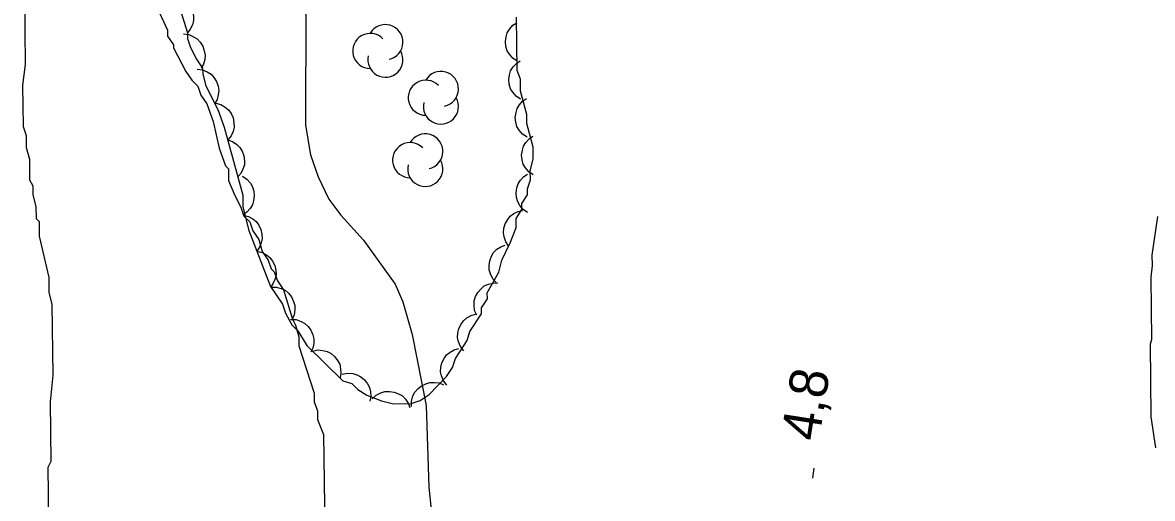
# Model space of a CAD drawing. Extents: x 282461 to 284471, y 5554090 to 5557646.
# Drawn here: x 283597.7 to 283686.1, y 5556901.4 to 5556938.6 of the extents above; entities that cross this region are included whole.
import ezdxf

# ---------------------------------------------------------------- set-up
doc = ezdxf.new("R2010")
doc.units = 0
for name, color, linetype in [('Niveau 1', 7, 'Continuous'), ('Niveau 2', 7, 'Continuous'), ('Niveau 22', 7, 'Continuous'), ('Niveau 3', 7, 'Continuous'), ('Niveau 44', 7, 'Continuous')]:
    doc.layers.add(name, color=color, linetype=linetype)

msp = doc.modelspace()

# ---------------------------------------------------------------- linework, layer by layer
at = {"layer": 'Niveau 1'}
for points in [[(283597.86, 5556940.71), (283597.92, 5556935.37), (283597.71, 5556933.74), (283597.75, 5556930.49), (283597.99, 5556929.8), (283598, 5556928.87), (283598.24, 5556927.94), (283598.26, 5556926.32), (283598.5, 5556925.85), (283598.51, 5556925.16), (283598.75, 5556924.23), (283598.76, 5556923.3), (283599, 5556923.07), (283599.01, 5556921.91), (283599.75, 5556918.67), (283599.76, 5556917.51), (283600, 5556916.58), (283600.07, 5556911.01), (283599.86, 5556908.92), (283599.91, 5556904.27), (283599.69, 5556903.8), (283599.91, 5556885)], [(283608.09, 5556940.13), (283609.04, 5556938.05), (283609.05, 5556937.59), (283609.52, 5556936.9), (283609.52, 5556936.67), (283610.48, 5556934.82), (283610.95, 5556934.13), (283611.42, 5556933.67), (283611.66, 5556932.97), (283612.13, 5556932.28), (283612.61, 5556930.9), (283613.1, 5556928.81), (283613.58, 5556927.42), (283613.82, 5556927.19), (283613.83, 5556926.27), (283614.31, 5556925.11), (283614.78, 5556924.19), (283615.02, 5556923.49), (283615.49, 5556923.03), (283615.73, 5556922.34), (283616.2, 5556921.65), (283616.45, 5556920.72), (283616.92, 5556920.03), (283617.16, 5556919.34), (283617.4, 5556919.11), (283617.64, 5556918.41), (283618.11, 5556917.72), (283618.83, 5556915.41), (283619.07, 5556914.95), (283619.31, 5556914.02), (283619.32, 5556913.32), (283620.53, 5556909.62), (283620.53, 5556908.93), (283620.77, 5556908.23), (283620.78, 5556907.54), (283621.26, 5556906.38), (283621.35, 5556898.95)]]:
    msp.add_lwpolyline(points, dxfattribs=at)
at = {"layer": 'Niveau 2'}
msp.add_lwpolyline([(283686.49, 5556923.46), (283686.06, 5556920.43), (283686.07, 5556919.62), (283685.96, 5556918.69), (283686.02, 5556913.8), (283685.91, 5556913.45), (283685.98, 5556907.76), (283686.35, 5556905.32)], dxfattribs=at)
at = {"layer": 'Niveau 22'}
msp.add_lwpolyline([(283619.86, 5556939.78), (283619.85, 5556930.61), (283620.23, 5556928.29), (283620.83, 5556926.55), (283621.66, 5556924.82), (283622.61, 5556923.55), (283624.37, 5556921.6), (283626.85, 5556918.14), (283627.45, 5556916.76), (283628.18, 5556914.21), (283629.29, 5556908.65), (283629.48, 5556902.26), (283629.74, 5556899.71)], dxfattribs=at)
at = {"layer": 'Niveau 3'}
msp.add_line((283659.52, 5556902.94), (283659.64, 5556903.73), dxfattribs=at)
at = {"layer": 'Niveau 44'}
for points in [[(283609.69, 5556940.72), (283610.1, 5556940.6), (283610.44, 5556940.38), (283610.69, 5556940.16), (283610.88, 5556939.86), (283611.02, 5556939.52), (283611.07, 5556939.13), (283611.08, 5556938.8), (283610.99, 5556938.46), (283610.83, 5556938.13), (283610.6, 5556937.84)], [(283609.87, 5556940.16), (283610.6, 5556937.85), (283610.6, 5556937.39), (283610.84, 5556936.69), (283611.32, 5556935.77), (283611.79, 5556935.08), (283611.8, 5556934.61), (283612.04, 5556933.69), (283612.99, 5556931.84), (283613.47, 5556930.45), (283614.93, 5556925.13), (283614.94, 5556924.2), (283615.42, 5556922.35), (283617.1, 5556917.96), (283618.04, 5556916.58), (283618.28, 5556915.88), (283618.76, 5556914.96), (283619.23, 5556914.5), (283619.94, 5556913.35), (283622.76, 5556910.59), (283623.46, 5556910.37), (283623.93, 5556909.91), (283624.63, 5556909.45), (283625.8, 5556909), (283626.73, 5556908.78), (283628.12, 5556908.8), (283628.82, 5556909.04), (283629.51, 5556909.51), (283630.88, 5556910.92), (283631.34, 5556911.62), (283631.57, 5556912.32), (283632.48, 5556913.73), (283632.7, 5556914.43), (283633.61, 5556915.83), (283633.61, 5556916.29), (283634.07, 5556917), (283634.06, 5556917.46), (283634.97, 5556919.1), (283635.19, 5556920.03), (283635.87, 5556921.43), (283636.32, 5556922.59), (283636.32, 5556923.29), (283636.77, 5556923.99), (283636.77, 5556924.46), (283637.22, 5556925.16), (283637.22, 5556925.62), (283637.44, 5556926.32), (283637.43, 5556927.02), (283637.65, 5556927.95)], [(283637.65, 5556927.95), (283637.64, 5556928.88), (283637.16, 5556930.73), (283637.15, 5556931.43), (283636.66, 5556933.28), (283636.65, 5556934.21), (283636.41, 5556934.9), (283636.36, 5556939.08)], [(283636.4, 5556935.61), (283636.05, 5556935.85), (283635.79, 5556936.16), (283635.61, 5556936.44), (283635.52, 5556936.78), (283635.48, 5556937.15), (283635.54, 5556937.53), (283635.63, 5556937.85), (283635.82, 5556938.15), (283636.07, 5556938.43), (283636.37, 5556938.63)], [(283610.29, 5556937.75), (283610.71, 5556937.7), (283611.08, 5556937.54), (283611.37, 5556937.36), (283611.61, 5556937.1), (283611.81, 5556936.79), (283611.92, 5556936.42), (283611.99, 5556936.1), (283611.96, 5556935.75), (283611.86, 5556935.39), (283611.69, 5556935.07)], [(283636.67, 5556932.64), (283636.32, 5556932.87), (283636.06, 5556933.18), (283635.88, 5556933.46), (283635.78, 5556933.81), (283635.75, 5556934.18), (283635.81, 5556934.56), (283635.89, 5556934.87), (283636.09, 5556935.17), (283636.34, 5556935.45), (283636.63, 5556935.65)], [(283611.37, 5556934.99), (283611.79, 5556934.94), (283612.16, 5556934.78), (283612.45, 5556934.6), (283612.68, 5556934.34), (283612.88, 5556934.03), (283613, 5556933.66), (283613.06, 5556933.34), (283613.02, 5556932.98), (283612.92, 5556932.63), (283612.75, 5556932.31)], [(283612.82, 5556932.34), (283613.22, 5556932.23), (283613.57, 5556932.01), (283613.83, 5556931.8), (283614.03, 5556931.51), (283614.18, 5556931.17), (283614.24, 5556930.79), (283614.26, 5556930.46), (283614.17, 5556930.11), (283614.02, 5556929.77), (283613.8, 5556929.48)], [(283637.18, 5556929.68), (283636.82, 5556929.91), (283636.56, 5556930.22), (283636.38, 5556930.51), (283636.29, 5556930.85), (283636.25, 5556931.22), (283636.31, 5556931.6), (283636.39, 5556931.92), (283636.59, 5556932.21), (283636.83, 5556932.49), (283637.13, 5556932.7)], [(283613.74, 5556929.46), (283614.14, 5556929.33), (283614.47, 5556929.09), (283614.71, 5556928.86), (283614.89, 5556928.56), (283615.02, 5556928.21), (283615.06, 5556927.82), (283615.06, 5556927.49), (283614.95, 5556927.16), (283614.78, 5556926.83), (283614.54, 5556926.55)], [(283637.66, 5556926.72), (283637.31, 5556926.95), (283637.05, 5556927.27), (283636.88, 5556927.55), (283636.78, 5556927.89), (283636.74, 5556928.26), (283636.81, 5556928.64), (283636.89, 5556928.96), (283637.08, 5556929.26), (283637.33, 5556929.53), (283637.63, 5556929.74)], [(283637.22, 5556923.76), (283636.87, 5556924), (283636.61, 5556924.31), (283636.44, 5556924.6), (283636.35, 5556924.94), (283636.32, 5556925.31), (283636.38, 5556925.69), (283636.47, 5556926.01), (283636.67, 5556926.3), (283636.92, 5556926.58), (283637.22, 5556926.78)], [(283614.91, 5556926.6), (283615.26, 5556926.37), (283615.53, 5556926.06), (283615.7, 5556925.77), (283615.8, 5556925.43), (283615.83, 5556925.06), (283615.77, 5556924.68), (283615.69, 5556924.36), (283615.5, 5556924.07), (283615.24, 5556923.79), (283614.95, 5556923.58)], [(283614.96, 5556923.56), (283615.37, 5556923.46), (283615.72, 5556923.26), (283615.98, 5556923.06), (283616.19, 5556922.77), (283616.35, 5556922.43), (283616.43, 5556922.06), (283616.46, 5556921.73), (283616.38, 5556921.38), (283616.24, 5556921.04), (283616.04, 5556920.74)], [(283635.75, 5556921.11), (283635.51, 5556921.46), (283635.38, 5556921.85), (283635.32, 5556922.18), (283635.36, 5556922.53), (283635.47, 5556922.88), (283635.66, 5556923.22), (283635.86, 5556923.48), (283636.15, 5556923.68), (283636.49, 5556923.85), (283636.84, 5556923.93)], [(283616.04, 5556920.74), (283616.45, 5556920.64), (283616.8, 5556920.44), (283617.06, 5556920.24), (283617.27, 5556919.95), (283617.43, 5556919.61), (283617.51, 5556919.24), (283617.54, 5556918.91), (283617.46, 5556918.56), (283617.32, 5556918.22), (283617.12, 5556917.92)], [(283634.77, 5556918.27), (283634.49, 5556918.58), (283634.31, 5556918.95), (283634.21, 5556919.27), (283634.2, 5556919.62), (283634.25, 5556919.99), (283634.4, 5556920.35), (283634.56, 5556920.63), (283634.82, 5556920.88), (283635.13, 5556921.08), (283635.47, 5556921.21)], [(283617.12, 5556917.92), (283617.55, 5556917.92), (283617.94, 5556917.81), (283618.24, 5556917.67), (283618.51, 5556917.44), (283618.74, 5556917.15), (283618.9, 5556916.8), (283619.01, 5556916.49), (283619.01, 5556916.13), (283618.96, 5556915.76), (283618.82, 5556915.43)], [(283633.24, 5556915.71), (283633.07, 5556916.1), (283633.03, 5556916.51), (283633.04, 5556916.84), (283633.15, 5556917.18), (283633.32, 5556917.51), (283633.58, 5556917.79), (283633.83, 5556918.01), (283634.15, 5556918.15), (283634.52, 5556918.24), (283634.88, 5556918.25)], [(283618.68, 5556915.39), (283619.1, 5556915.37), (283619.49, 5556915.23), (283619.79, 5556915.08), (283620.04, 5556914.84), (283620.26, 5556914.54), (283620.41, 5556914.18), (283620.5, 5556913.87), (283620.49, 5556913.51), (283620.42, 5556913.15), (283620.27, 5556912.82)], [(283632.23, 5556912.93), (283631.97, 5556913.26), (283631.82, 5556913.64), (283631.74, 5556913.96), (283631.75, 5556914.31), (283631.83, 5556914.68), (283632.01, 5556915.02), (283632.19, 5556915.29), (283632.46, 5556915.52), (283632.79, 5556915.7), (283633.13, 5556915.81)], [(283620.39, 5556912.91), (283620.8, 5556913), (283621.21, 5556912.96), (283621.53, 5556912.88), (283621.84, 5556912.71), (283622.13, 5556912.47), (283622.35, 5556912.16), (283622.52, 5556911.88), (283622.59, 5556911.53), (283622.61, 5556911.16), (283622.55, 5556910.8)], [(283630.89, 5556910.25), (283630.63, 5556910.58), (283630.49, 5556910.96), (283630.41, 5556911.28), (283630.43, 5556911.64), (283630.52, 5556912), (283630.7, 5556912.34), (283630.88, 5556912.61), (283631.16, 5556912.83), (283631.48, 5556913.01), (283631.83, 5556913.11)], [(283622.72, 5556911.09), (283623.13, 5556911.18), (283623.54, 5556911.14), (283623.87, 5556911.06), (283624.17, 5556910.89), (283624.46, 5556910.65), (283624.69, 5556910.34), (283624.85, 5556910.06), (283624.93, 5556909.71), (283624.94, 5556909.34), (283624.88, 5556908.98)], [(283628.14, 5556908.57), (283628.13, 5556908.99), (283628.25, 5556909.39), (283628.39, 5556909.69), (283628.62, 5556909.96), (283628.91, 5556910.19), (283629.26, 5556910.35), (283629.57, 5556910.46), (283629.93, 5556910.46), (283630.29, 5556910.41), (283630.63, 5556910.27)], [(283625.06, 5556909.18), (283625.37, 5556909.46), (283625.74, 5556909.64), (283626.05, 5556909.74), (283626.41, 5556909.75), (283626.77, 5556909.7), (283627.13, 5556909.55), (283627.42, 5556909.39), (283627.66, 5556909.13), (283627.87, 5556908.82), (283628, 5556908.48)]]:
    msp.add_lwpolyline(points, dxfattribs=at)
for centre, start, end in [((283626.092, 5556937.11), 282.26917, 149.72625), ((283624.91, 5556936.422), 44.11537, 269.80396), ((283626.092, 5556935.735), 166.93686, 29.62122), ((283630.433, 5556933.444), 282.26917, 149.72625), ((283629.251, 5556932.757), 44.11537, 269.80396), ((283630.433, 5556932.069), 166.93686, 29.62122), ((283629.212, 5556928.552), 282.26917, 149.72625), ((283628.03, 5556927.865), 44.11537, 269.80396), ((283629.212, 5556927.177), 166.93686, 29.62122)]:
    msp.add_arc(centre, 1.375, start, end, dxfattribs=at)

# ---------------------------------------------------------------- texts
at = {"layer": 'Niveau 3'}
msp.add_text('4,8  ', height=3, rotation=81.09575, dxfattribs=at).set_placement((283660, 5556905.78))

doc.saveas('drawing.dxf')
